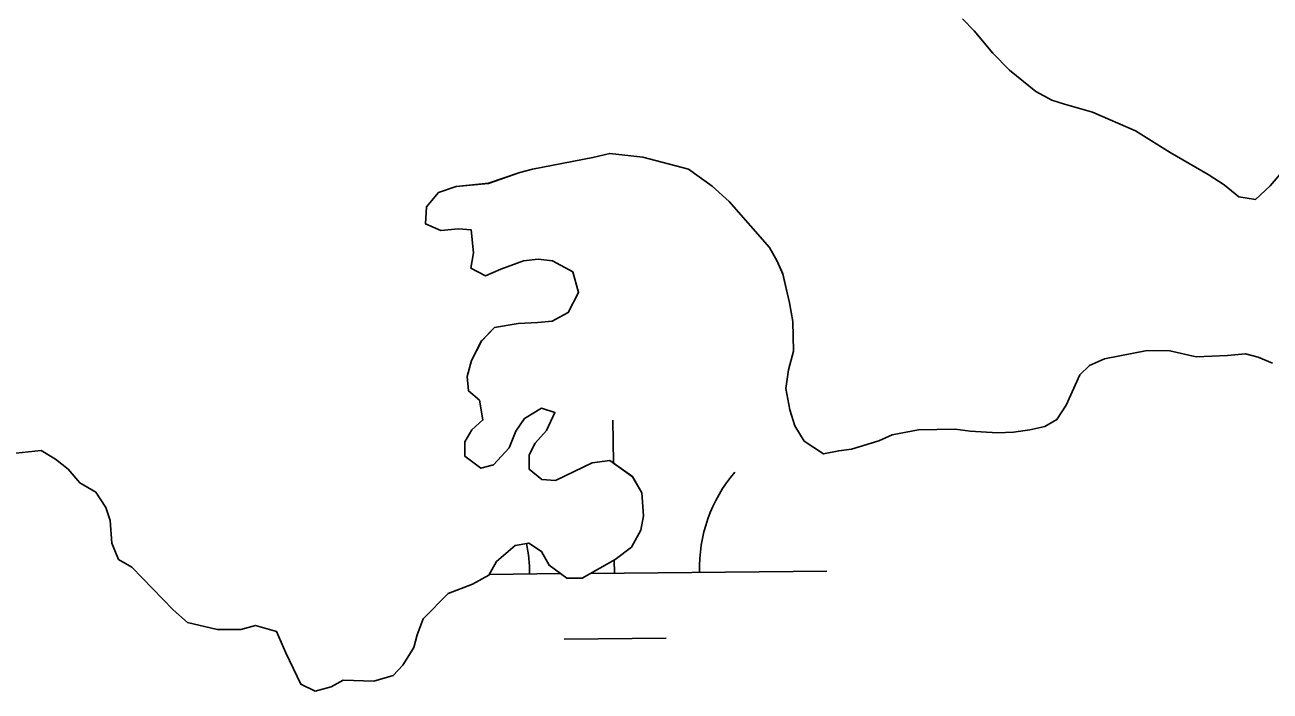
# Model space of a CAD drawing. Extents: x 3146026 to 3183936, y 897894 to 923344.
# Drawn here: x 3171985.9 to 3172279, y 907227.5 to 907384.3 of the extents above; entities that cross this region are included whole.
import ezdxf

# ---------------------------------------------------------------- set-up
doc = ezdxf.new("R2010")
doc.units = 0
for name, color, linetype in [('V-SITE-VEGE', 7, 'Continuous'), ('V-TOPO-SHOR', 7, 'Continuous'), ('V-WETL-SWMP', 7, 'Continuous')]:
    doc.layers.add(name, color=color, linetype=linetype)

msp = doc.modelspace()

# ---------------------------------------------------------------- linework, layer by layer
at = {"layer": 'V-SITE-VEGE'}
for p, q in [((3172209.34, 907382.92), (3172206.56, 907385.73)), ((3172213.7, 907377.71), (3172209.34, 907382.92)), ((3172217.67, 907373.69), (3172213.7, 907377.71)), ((3172223.83, 907368.67), (3172217.67, 907373.69)), ((3172227.61, 907366.65), (3172223.83, 907368.67)), ((3172230.6, 907365.64), (3172227.61, 907366.65)), ((3172237.17, 907363.81), (3172230.6, 907365.64)), ((3172247.33, 907359.36), (3172237.17, 907363.81)), ((3172255.48, 907354.32), (3172247.33, 907359.36)), ((3172105.38, 907350.37), (3172119.57, 907353.08)), ((3172119.57, 907353.08), (3172123.56, 907354.06)), ((3172123.56, 907354.06), (3172131.34, 907353.22)), ((3172131.34, 907353.22), (3172142.1, 907350.37)), ((3172264.43, 907349.09), (3172255.48, 907354.32)), ((3172094.98, 907347.03), (3172102.39, 907349.59)), ((3172102.39, 907349.59), (3172105.38, 907350.37)), ((3172142.1, 907350.37), (3172147.67, 907346.34)), ((3172282.2, 907350.18), (3172278.99, 907346.41)), ((3172083.2, 907344.91), (3172087.4, 907346.28)), ((3172087.4, 907346.28), (3172094.98, 907347.03)), ((3172147.67, 907346.34), (3172151.64, 907342.73)), ((3172268.21, 907346.67), (3172264.43, 907349.09)), ((3172271.59, 907343.85), (3172268.21, 907346.67)), ((3172278.99, 907346.41), (3172275.58, 907343.24)), ((3172080.39, 907341.53), (3172083.2, 907344.91)), ((3172275.58, 907343.24), (3172271.59, 907343.85)), ((3172080.17, 907337.54), (3172080.39, 907341.53)), ((3172151.64, 907342.73), (3172161.16, 907331.9)), ((3172083.75, 907335.92), (3172080.17, 907337.54)), ((3172087.94, 907336.3), (3172083.75, 907335.92)), ((3172090.93, 907336.08), (3172087.94, 907336.3)), ((3172091.5, 907330.69), (3172090.93, 907336.08)), ((3172161.16, 907331.9), (3172162.94, 907328.7)), ((3172090.88, 907327.1), (3172091.5, 907330.69)), ((3172103.27, 907328.83), (3172097.87, 907326.86)), ((3172106.66, 907329.21), (3172103.27, 907328.83)), ((3172110.05, 907328.79), (3172106.66, 907329.21)), ((3172114.83, 907326.17), (3172110.05, 907328.79)), ((3172162.94, 907328.7), (3172164.32, 907325.7)), ((3172094.27, 907325.29), (3172090.88, 907327.1)), ((3172097.87, 907326.86), (3172094.27, 907325.29)), ((3172116.2, 907321.37), (3172114.83, 907326.17)), ((3172164.32, 907325.7), (3172165.88, 907318.9)), ((3172113.78, 907316.6), (3172116.2, 907321.37)), ((3172165.88, 907318.9), (3172166.65, 907314.5)), ((3172096.39, 907313.1), (3172101.98, 907314.07)), ((3172101.98, 907314.07), (3172106.58, 907314.24)), ((3172106.58, 907314.24), (3172109.97, 907314.62)), ((3172109.97, 907314.62), (3172113.78, 907316.6)), ((3172166.65, 907314.5), (3172166.81, 907307.52)), ((3172093.38, 907309.93), (3172096.39, 907313.1)), ((3172090.96, 907305.35), (3172093.38, 907309.93)), ((3172089.94, 907301.56), (3172090.96, 907305.35)), ((3172166.81, 907307.52), (3172165.59, 907303.14)), ((3172236.44, 907304.14), (3172240.04, 907305.71)), ((3172240.04, 907305.71), (3172250.03, 907307.66)), ((3172250.03, 907307.66), (3172255.42, 907307.63)), ((3172255.42, 907307.63), (3172261.6, 907306.19)), ((3172261.6, 907306.19), (3172268.98, 907306.55)), ((3172268.98, 907306.55), (3172273.18, 907306.93)), ((3172273.18, 907306.93), (3172276.17, 907306.11)), ((3172276.17, 907306.11), (3172279.55, 907304.7)), ((3172165.59, 907303.14), (3172164.96, 907298.75)), ((3172234.23, 907301.96), (3172236.44, 907304.14)), ((3172090.32, 907298.17), (3172089.94, 907301.56)), ((3172231, 907294.79), (3172234.23, 907301.96)), ((3172092.9, 907295.96), (3172090.32, 907298.17)), ((3172164.96, 907298.75), (3172165.94, 907293.75)), ((3172093.68, 907291.36), (3172092.9, 907295.96)), ((3172107.46, 907294.08), (3172103.46, 907291.71)), ((3172110.65, 907293.06), (3172107.46, 907294.08)), ((3172165.94, 907293.75), (3172167.11, 907289.96)), ((3172228.79, 907291.41), (3172231, 907294.79)), ((3172091.07, 907288.98), (3172093.68, 907291.36)), ((3172103.46, 907291.71), (3172101.45, 907288.73)), ((3172108.63, 907288.88), (3172110.65, 907293.06)), ((3172225.98, 907289.83), (3172228.79, 907291.41)), ((3172089.46, 907286.2), (3172091.07, 907288.98)), ((3172101.45, 907288.73), (3172099.83, 907284.74)), ((3172106.02, 907285.91), (3172108.63, 907288.88)), ((3172167.11, 907289.96), (3172169.29, 907286.35)), ((3172186.85, 907286.45), (3172190.05, 907287.83)), ((3172190.05, 907287.83), (3172196.24, 907288.99)), ((3172196.24, 907288.99), (3172204.83, 907289.15)), ((3172204.83, 907289.15), (3172208.42, 907288.73)), ((3172208.42, 907288.73), (3172214.8, 907288.29)), ((3172214.8, 907288.29), (3172218.59, 907288.47)), ((3172218.59, 907288.47), (3172222.39, 907289.05)), ((3172222.39, 907289.05), (3172225.98, 907289.83)), ((3172089.44, 907282.81), (3172089.46, 907286.2)), ((3172099.83, 907284.74), (3172096.21, 907280.77)), ((3172104.61, 907283.12), (3172106.02, 907285.91)), ((3172169.29, 907286.35), (3172173.86, 907283.33)), ((3172180.45, 907284.49), (3172186.85, 907286.45)), ((3171982.27, 907283.4), (3171989.66, 907284.16)), ((3171989.66, 907284.16), (3171993.04, 907282.14)), ((3171993.04, 907282.14), (3171996.02, 907279.73)), ((3172093.22, 907279.99), (3172089.44, 907282.81)), ((3172104.59, 907279.73), (3172104.61, 907283.12)), ((3172123.56, 907281.82), (3172119.37, 907281.24)), ((3172128.93, 907277.99), (3172123.56, 907281.82)), ((3172173.86, 907283.33), (3172177.46, 907284.11)), ((3172177.46, 907284.11), (3172180.45, 907284.49)), ((3171996.02, 907279.73), (3171998.8, 907276.52)), ((3172096.21, 907280.77), (3172093.22, 907279.99)), ((3172107.57, 907277.31), (3172104.59, 907279.73)), ((3172119.37, 907281.24), (3172110.76, 907277.1)), ((3171998.8, 907276.52), (3172002.58, 907274.31)), ((3172110.76, 907277.1), (3172107.57, 907277.31)), ((3172131.1, 907274.19), (3172128.93, 907277.99)), ((3172002.58, 907274.31), (3172004.95, 907270.7)), ((3172131.47, 907268.8), (3172131.1, 907274.19)), ((3172004.95, 907270.7), (3172005.94, 907267.7)), ((3172005.94, 907267.7), (3172006.31, 907262.31)), ((3172130.85, 907265.41), (3172131.47, 907268.8)), ((3172128.64, 907261.43), (3172130.85, 907265.41)), ((3172006.31, 907262.31), (3172007.88, 907258.51)), ((3172096.89, 907258.02), (3172101.3, 907261.78)), ((3172101.3, 907261.78), (3172104.49, 907262.36)), ((3172104.49, 907262.36), (3172107.48, 907260.35)), ((3172124.83, 907258.46), (3172128.64, 907261.43)), ((3172007.88, 907258.51), (3172011.06, 907256.7)), ((3172107.48, 907260.35), (3172109.25, 907257.15)), ((3172117.02, 907254.11), (3172124.83, 907258.46)), ((3172011.06, 907256.7), (3172020.79, 907246.67)), ((3172095.07, 907254.83), (3172096.89, 907258.02)), ((3172109.25, 907257.15), (3172113.43, 907254.13)), ((3172085.47, 907250.5), (3172091.27, 907252.66)), ((3172091.27, 907252.66), (3172095.07, 907254.83)), ((3172113.43, 907254.13), (3172117.02, 907254.11)), ((3172079.65, 907244.54), (3172085.47, 907250.5)), ((3172020.79, 907246.67), (3172024.16, 907243.65)), ((3172078.23, 907240.76), (3172079.65, 907244.54)), ((3172024.16, 907243.65), (3172031.14, 907242.02)), ((3172031.14, 907242.02), (3172036.73, 907241.99)), ((3172036.73, 907241.99), (3172040.12, 907242.97)), ((3172040.12, 907242.97), (3172045.1, 907241.54)), ((3172045.1, 907241.54), (3172047.27, 907236.54)), ((3172077.42, 907237.77), (3172078.23, 907240.76)), ((3172047.27, 907236.54), (3172050.82, 907229.14)), ((3172074.8, 907233.59), (3172077.42, 907237.77)), ((3172072.59, 907231.21), (3172074.8, 907233.59)), ((3172050.82, 907229.14), (3172054.21, 907227.52)), ((3172058, 907228.5), (3172060.81, 907230.08)), ((3172060.81, 907230.08), (3172067.99, 907229.84)), ((3172067.99, 907229.84), (3172072.59, 907231.21)), ((3172054.21, 907227.52), (3172058, 907228.5))]:
    msp.add_line(p, q, dxfattribs=at)
at = {"layer": 'V-TOPO-SHOR'}
for points in [[(3172206.56, 907385.73), (3172209.34, 907382.92), (3172213.7, 907377.71), (3172217.67, 907373.69), (3172223.83, 907368.67), (3172227.61, 907366.65), (3172230.6, 907365.64), (3172237.17, 907363.81), (3172247.33, 907359.36), (3172255.48, 907354.32), (3172264.43, 907349.09), (3172268.21, 907346.67), (3172271.59, 907343.86), (3172275.58, 907343.24), (3172278.99, 907346.41)], [(3172124.83, 907258.46), (3172128.64, 907261.43), (3172130.85, 907265.41), (3172131.47, 907268.8), (3172131.1, 907274.19), (3172128.93, 907277.99), (3172123.56, 907281.82), (3172119.37, 907281.24), (3172110.76, 907277.1), (3172107.57, 907277.31), (3172104.59, 907279.73), (3172104.61, 907283.12), (3172106.02, 907285.91), (3172108.63, 907288.88), (3172110.65, 907293.06), (3172107.46, 907294.08), (3172103.46, 907291.71), (3172101.45, 907288.73), (3172099.83, 907284.74), (3172096.21, 907280.77), (3172093.22, 907279.99), (3172089.44, 907282.81), (3172089.46, 907286.2), (3172091.07, 907288.98), (3172093.68, 907291.36), (3172092.9, 907295.96), (3172090.32, 907298.17), (3172089.94, 907301.56), (3172090.96, 907305.35), (3172093.38, 907309.93), (3172096.39, 907313.1), (3172101.99, 907314.07), (3172106.58, 907314.24), (3172109.97, 907314.62), (3172113.78, 907316.6), (3172116.2, 907321.37), (3172114.83, 907326.17), (3172110.05, 907328.79), (3172106.66, 907329.21), (3172103.27, 907328.83), (3172097.87, 907326.86), (3172094.27, 907325.29), (3172090.88, 907327.1), (3172091.5, 907330.69), (3172090.93, 907336.08), (3172087.94, 907336.3), (3172083.75, 907335.92), (3172080.17, 907337.54), (3172080.39, 907341.53), (3172083.2, 907344.91), (3172087.4, 907346.28), (3172094.98, 907347.03), (3172102.39, 907349.59), (3172105.38, 907350.37), (3172119.57, 907353.08), (3172123.56, 907354.06), (3172131.34, 907353.22), (3172142.1, 907350.37), (3172147.67, 907346.34), (3172151.64, 907342.73), (3172161.16, 907331.9), (3172162.94, 907328.7), (3172164.32, 907325.69), (3172165.88, 907318.9), (3172166.65, 907314.5), (3172166.81, 907307.52), (3172165.59, 907303.14), (3172164.96, 907298.75), (3172165.94, 907293.75), (3172167.11, 907289.96), (3172169.29, 907286.35), (3172173.86, 907283.33), (3172177.46, 907284.11), (3172180.45, 907284.49), (3172186.85, 907286.45), (3172190.05, 907287.83), (3172196.24, 907288.99), (3172204.83, 907289.15), (3172208.42, 907288.73), (3172214.8, 907288.29), (3172218.59, 907288.47), (3172222.39, 907289.05), (3172225.98, 907289.83), (3172228.79, 907291.41), (3172231, 907294.79), (3172234.23, 907301.96), (3172236.44, 907304.14), (3172240.04, 907305.71), (3172250.03, 907307.66), (3172255.42, 907307.63), (3172261.6, 907306.19), (3172268.98, 907306.55), (3172273.18, 907306.93), (3172276.17, 907306.11), (3172279.55, 907304.7)], [(3171982.27, 907283.4), (3171989.66, 907284.16), (3171993.04, 907282.14), (3171996.02, 907279.73), (3171998.8, 907276.52), (3172002.58, 907274.31), (3172004.95, 907270.7), (3172005.93, 907267.7), (3172006.31, 907262.31), (3172007.88, 907258.51), (3172011.06, 907256.7), (3172020.79, 907246.67), (3172024.16, 907243.65), (3172031.14, 907242.02), (3172036.73, 907241.99), (3172040.12, 907242.97), (3172045.1, 907241.54), (3172047.27, 907236.54), (3172050.82, 907229.14), (3172054.21, 907227.52), (3172058, 907228.5), (3172060.81, 907230.08), (3172067.99, 907229.84), (3172072.59, 907231.21), (3172074.8, 907233.59), (3172077.41, 907237.77), (3172078.23, 907240.76), (3172079.65, 907244.54), (3172085.47, 907250.5), (3172091.27, 907252.66), (3172095.07, 907254.83), (3172096.89, 907258.02), (3172101.3, 907261.78), (3172104.49, 907262.36), (3172107.48, 907260.35), (3172109.25, 907257.15), (3172113.43, 907254.13), (3172117.02, 907254.11), (3172124.83, 907258.46)]]:
    msp.add_lwpolyline(points, dxfattribs=at)
at = {"layer": 'V-WETL-SWMP'}
for p, q in [((3172124.4, 907281.22), (3172124.3, 907291.28)), ((3172124.66, 907255.28), (3172124.62, 907258.35)), ((3172119.02, 907255.23), (3172174.65, 907255.78)), ((3172095.16, 907254.99), (3172112.01, 907255.16)), ((3172112.81, 907239.73), (3172136.81, 907239.97))]:
    msp.add_line(p, q, dxfattribs=at)
for points in [[(3172278.99, 907346.41), (3172275.58, 907343.24), (3172271.59, 907343.86), (3172268.21, 907346.67), (3172264.43, 907349.09), (3172255.48, 907354.32), (3172247.33, 907359.36), (3172237.17, 907363.81), (3172230.6, 907365.64), (3172227.61, 907366.65), (3172223.83, 907368.67), (3172217.67, 907373.69), (3172213.7, 907377.71), (3172209.34, 907382.92), (3172206.56, 907385.73)], [(3172096.21, 907280.77), (3172093.22, 907279.99), (3172089.44, 907282.81), (3172089.46, 907286.2), (3172091.07, 907288.98), (3172093.68, 907291.36), (3172092.91, 907295.96), (3172090.32, 907298.17), (3172089.94, 907301.56), (3172090.96, 907305.35), (3172093.38, 907309.92), (3172096.39, 907313.1), (3172101.99, 907314.07), (3172106.58, 907314.24), (3172109.97, 907314.62), (3172113.78, 907316.6), (3172116.2, 907321.37), (3172114.83, 907326.17), (3172110.05, 907328.79), (3172106.66, 907329.21), (3172103.27, 907328.83), (3172097.87, 907326.86), (3172094.27, 907325.29), (3172090.88, 907327.1), (3172091.5, 907330.69), (3172090.93, 907336.08), (3172087.94, 907336.3), (3172083.75, 907335.92), (3172080.17, 907337.54), (3172080.39, 907341.53), (3172083.2, 907344.91), (3172087.4, 907346.28), (3172094.99, 907347.04), (3172102.38, 907349.59), (3172105.38, 907350.37), (3172119.57, 907353.09), (3172123.56, 907354.06), (3172131.34, 907353.22), (3172142.1, 907350.37), (3172147.67, 907346.34), (3172151.64, 907342.73), (3172161.16, 907331.9), (3172162.94, 907328.7), (3172164.32, 907325.69), (3172165.88, 907318.9), (3172166.65, 907314.51), (3172166.81, 907307.52), (3172165.59, 907303.14), (3172164.97, 907298.75), (3172165.94, 907293.75), (3172167.11, 907289.96), (3172169.29, 907286.35), (3172173.86, 907283.33), (3172177.46, 907284.11), (3172180.45, 907284.49), (3172186.85, 907286.45), (3172190.05, 907287.83), (3172196.24, 907289), (3172204.83, 907289.15), (3172208.42, 907288.73), (3172214.8, 907288.29), (3172218.59, 907288.47), (3172222.39, 907289.05), (3172225.98, 907289.83), (3172228.79, 907291.41), (3172231, 907294.79), (3172234.23, 907301.96), (3172236.44, 907304.14), (3172240.04, 907305.72), (3172250.03, 907307.66), (3172255.42, 907307.63), (3172261.6, 907306.19), (3172268.98, 907306.55), (3172273.18, 907306.93), (3172276.17, 907306.11), (3172279.55, 907304.7)], [(3171982.27, 907283.4), (3171989.66, 907284.16), (3171993.04, 907282.14), (3171996.02, 907279.73), (3171998.8, 907276.52), (3172002.58, 907274.31), (3172004.95, 907270.7), (3172005.94, 907267.7), (3172006.3, 907262.31), (3172007.88, 907258.51), (3172011.06, 907256.7), (3172020.79, 907246.67), (3172024.16, 907243.65), (3172031.14, 907242.02), (3172036.73, 907241.99), (3172040.12, 907242.97), (3172045.11, 907241.54), (3172047.27, 907236.54), (3172050.82, 907229.14), (3172054.21, 907227.52), (3172058, 907228.5), (3172060.81, 907230.08), (3172067.99, 907229.84), (3172072.59, 907231.21), (3172074.8, 907233.59), (3172077.41, 907237.77), (3172078.23, 907240.76), (3172079.65, 907244.54), (3172085.47, 907250.5), (3172091.27, 907252.66), (3172095.07, 907254.83), (3172096.89, 907258.02), (3172101.3, 907261.78), (3172104.49, 907262.37), (3172107.48, 907260.35), (3172109.25, 907257.15), (3172113.43, 907254.13), (3172117.02, 907254.11), (3172124.83, 907258.46), (3172128.64, 907261.43), (3172130.85, 907265.41), (3172131.47, 907268.8), (3172131.1, 907274.19), (3172128.93, 907278), (3172123.56, 907281.82), (3172119.37, 907281.24), (3172110.76, 907277.1), (3172107.57, 907277.32), (3172104.59, 907279.73), (3172104.61, 907283.12), (3172106.02, 907285.91), (3172108.63, 907288.88), (3172110.65, 907293.06), (3172107.46, 907294.08), (3172103.46, 907291.71), (3172101.45, 907288.73), (3172099.83, 907284.74), (3172096.21, 907280.77)]]:
    msp.add_lwpolyline(points, dxfattribs=at)
for centre, start, end in [((3172179.89, 907256.31), 139.7992, 181.3429), ((3172069.41, 907255.21), 359.7992, 11.5508)]:
    msp.add_arc(centre, 35.25, start, end, dxfattribs=at)

doc.saveas('drawing.dxf')
